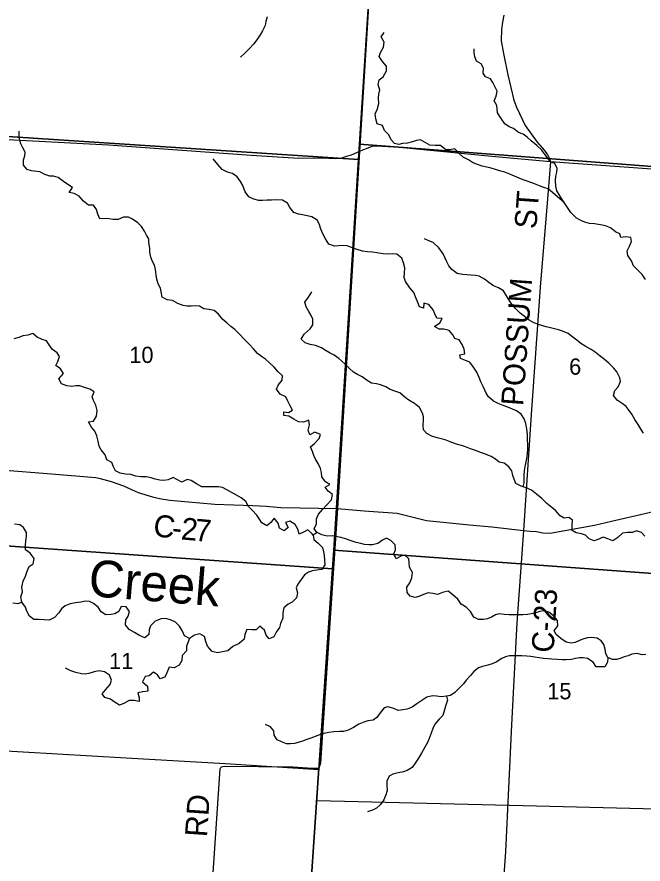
# Model space of a CAD drawing. Extents: x 1759416 to 2214760, y 252598 to 1116833.
# Drawn here: x 1949862 to 1958374, y 838110 to 849628 of the extents above; entities that cross this region are included whole.
import ezdxf

# ---------------------------------------------------------------- set-up
doc = ezdxf.new("R2010")
doc.units = 0
for name, color, linetype in [('GM_X_County_Road', 7, 'Continuous'), ('GM_X_County_Road_Text', 7, 'Continuous'), ('GM_X_Minor_River', 7, 'Continuous'), ('GM_X_Minor_River_Text', 7, 'Continuous'), ('GM_X_Section', 7, 'Continuous'), ('GM_X_Section_Text', 7, 'Continuous'), ('GM_X_Township', 7, 'Continuous'), ('GM_X_Township_Road', 7, 'Continuous'), ('GM_X_Township_Road_Text', 7, 'Continuous')]:
    doc.layers.add(name, color=color, linetype=linetype)

msp = doc.modelspace()

# ---------------------------------------------------------------- linework, layer by layer
at = {"layer": 'GM_X_County_Road'}
for points in [[(1956483, 849652), (1956463, 849556), (1956451, 849458), (1956447, 849303), (1956475, 849129), (1956537, 848842), (1956615, 848495), (1956652, 848399), (1956770, 848152), (1956936, 847926), (1957032, 847811), (1957074, 847751), (1957100, 847703), (1957116, 847659), (1957073, 847157), (1956977, 845952), (1956852, 844221), (1956748, 842644)], [(1949650, 843468), (1950331, 843416), (1950934, 843364), (1950994, 843354), (1951142, 843312), (1951311, 843252), (1951421, 843204), (1951511, 843164), (1951707, 843101), (1951801, 843081), (1951940, 843059), (1952552, 843005), (1953069, 842984), (1953249, 842976), (1953448, 842956), (1954219, 842946)], [(1954219, 842946), (1954581, 842913), (1955029, 842882), (1955430, 842782), (1956015, 842724), (1956318, 842694), (1956748, 842644)], [(1956748, 842644), (1956840, 842636), (1956926, 842630), (1957012, 842614), (1957083, 842608), (1957135, 842614), (1957715, 842720), (1957946, 842771), (1958514, 842905)], [(1956748, 842644), (1956656, 841392), (1956587, 840004), (1956504, 838279), (1956390, 836674), (1956205, 834273), (1956145, 833507), (1956039, 832159), (1955948, 830976), (1955920, 830545), (1955852, 829460), (1955760, 827973), (1955666, 826092)]]:
    msp.add_lwpolyline(points, dxfattribs=at)
at = {"layer": 'GM_X_Minor_River'}
for points in [[(1953263, 849630), (1953248, 849564), (1953235, 849510), (1953200, 849438), (1953169, 849384), (1953124, 849315), (1953080, 849259), (1953019, 849194), (1952962, 849134), (1952901, 849083)], [(1957300, 847105), (1957086, 847290), (1957024, 847309), (1956967, 847330), (1956897, 847357), (1956811, 847390), (1956743, 847411), (1956688, 847438), (1956624, 847463), (1956564, 847492), (1956495, 847519), (1956439, 847533), (1956367, 847554), (1956307, 847571), (1956251, 847584), (1956186, 847601), (1956108, 847624), (1956056, 847651), (1955999, 847684), (1955929, 847721), (1955872, 847770), (1955814, 847833), (1955742, 847822), (1955692, 847820), (1955621, 847881), (1955549, 847882), (1955477, 847885), (1955350, 847959), (1955296, 847950), (1955241, 847929), (1955173, 847913), (1955105, 847906), (1955055, 847895), (1954997, 847906), (1954949, 847956), (1954918, 848023), (1954859, 848084), (1954830, 848153), (1954758, 848176), (1954743, 848244), (1954730, 848314), (1954761, 848366), (1954784, 848450), (1954777, 848526), (1954780, 848580), (1954794, 848636), (1954773, 848705), (1954788, 848775), (1954843, 848814), (1954886, 848896), (1954887, 848958), (1954832, 849021), (1954787, 849088), (1954805, 849144), (1954846, 849215), (1954853, 849283), (1954812, 849356), (1954853, 849418)], [(1957300, 847105), (1957266, 847159), (1957235, 847212), (1957202, 847262), (1957187, 847329), (1957184, 847403), (1957190, 847461), (1957203, 847517), (1957208, 847569), (1957175, 847636), (1957109, 847663), (1957058, 847734), (1956999, 847815), (1956928, 847882), (1956855, 847943), (1956797, 847994), (1956742, 848033), (1956680, 848058), (1956613, 848109), (1956555, 848133), (1956494, 848176), (1956447, 848247), (1956393, 848324), (1956390, 848374), (1956385, 848425), (1956348, 848489), (1956375, 848551), (1956391, 848617), (1956358, 848680), (1956331, 848736), (1956300, 848787), (1956234, 848812), (1956199, 848862), (1956206, 848932), (1956172, 848991), (1956109, 849026), (1956086, 849086), (1956080, 849143), (1956077, 849193)], [(1950834, 847067), (1950769, 847122), (1950706, 847193), (1950640, 847228), (1950571, 847243), (1950618, 847309), (1950556, 847348), (1950495, 847391), (1950425, 847446), (1950359, 847461), (1950309, 847463), (1950242, 847486), (1950174, 847521), (1950062, 847535), (1950002, 847552), (1949953, 847614), (1949952, 847683), (1949971, 847739), (1949972, 847789), (1949944, 847849), (1949917, 847902), (1949900, 847954), (1949894, 848008), (1949893, 848077)], [(1952792, 847498), (1952726, 847517), (1952654, 847554), (1952593, 847621), (1952528, 847700)], [(1956744, 843240), (1956756, 843293), (1956758, 843399), (1956762, 843456), (1956769, 843510), (1956795, 843626), (1956803, 843688), (1956808, 843754), (1956807, 843806), (1956804, 843886), (1956801, 843952), (1956794, 844029), (1956779, 844099), (1956756, 844164), (1956717, 844228), (1956655, 844273), (1956601, 844294), (1956536, 844323), (1956470, 844346), (1956406, 844373), (1956343, 844404), (1956271, 844461), (1956240, 844512), (1956205, 844592), (1956168, 844667), (1956147, 844725), (1956112, 844796), (1956067, 844865), (1956020, 844934), (1955960, 844957), (1955892, 844984), (1955881, 845036), (1955953, 845047), (1955942, 845113), (1955913, 845176), (1955876, 845236), (1955816, 845255), (1955786, 845308), (1955739, 845365), (1955667, 845382), (1955603, 845383), (1955540, 845420), (1955611, 845471), (1955641, 845526), (1955571, 845531), (1955544, 845590), (1955519, 845646), (1955462, 845719), (1955394, 845738), (1955391, 845670), (1955335, 845685), (1955314, 845747), (1955281, 845822), (1955258, 845883), (1955205, 845947), (1955144, 846031), (1955126, 846085), (1955133, 846143), (1955134, 846215), (1955117, 846284), (1955094, 846348), (1955025, 846401), (1954971, 846406), (1954907, 846401), (1954839, 846406), (1954755, 846419), (1954697, 846428), (1954629, 846433), (1954559, 846442), (1954489, 846467), (1954423, 846489), (1954352, 846518), (1954282, 846521), (1954232, 846518), (1954179, 846513), (1954104, 846540), (1954057, 846611), (1954016, 846689), (1953991, 846756), (1953975, 846806), (1953942, 846863), (1953871, 846908), (1953809, 846923), (1953745, 846938), (1953691, 846947), (1953627, 846969), (1953572, 847038), (1953539, 847095), (1953473, 847136), (1953387, 847141), (1953325, 847138), (1953265, 847135), (1953201, 847130), (1953151, 847132), (1953081, 847149), (1953016, 847182), (1952966, 847251), (1952934, 847334), (1952902, 847392), (1952857, 847453), (1952792, 847498)], [(1953940, 842617), (1953902, 842672), (1953936, 842733), (1953933, 842802), (1953964, 842869), (1954021, 842935), (1954070, 842992), (1954137, 843062), (1954154, 843134), (1954095, 843179), (1954053, 843233), (1954116, 843269), (1954056, 843309), (1954005, 843374), (1954004, 843436), (1953991, 843487), (1953958, 843555), (1953922, 843614), (1953897, 843667), (1953882, 843719), (1953855, 843781), (1953909, 843829), (1953972, 843894), (1953987, 843952), (1953911, 843981), (1953843, 843944), (1953820, 844009), (1953839, 844083), (1953829, 844145), (1953759, 844118), (1953691, 844125), (1953625, 844160), (1953560, 844199), (1953492, 844208), (1953489, 844258), (1953555, 844249), (1953607, 844280), (1953572, 844351), (1953545, 844405), (1953517, 844464), (1953440, 844501), (1953393, 844566), (1953413, 844620), (1953470, 844689), (1953473, 844747), (1953408, 844808), (1953359, 844867), (1953297, 844926), (1953240, 844977), (1953187, 845012), (1953133, 845053), (1953080, 845116), (1953019, 845177), (1952950, 845248), (1952890, 845313), (1952825, 845380), (1952772, 845421), (1952720, 845463), (1952661, 845516), (1952604, 845585), (1952542, 845636), (1952475, 845651), (1952405, 845658), (1952345, 845697), (1952293, 845700), (1952229, 845695), (1952177, 845697), (1952123, 845704), (1952049, 845733), (1951976, 845772), (1951906, 845783), (1951836, 845820), (1951825, 845891), (1951814, 845941), (1951783, 845999), (1951764, 846064), (1951754, 846122), (1951747, 846192), (1951732, 846253), (1951705, 846305), (1951684, 846360), (1951671, 846430), (1951669, 846484), (1951656, 846559), (1951655, 846611), (1951622, 846663), (1951596, 846716), (1951557, 846777), (1951506, 846827), (1951434, 846877), (1951381, 846905), (1951313, 846906), (1951240, 846875), (1951168, 846874), (1951116, 846885), (1951062, 846886), (1950990, 846885), (1950961, 846945), (1950944, 847012), (1950903, 847068), (1950834, 847067)], [(1958409, 846057), (1958363, 846128), (1958302, 846183), (1958243, 846244), (1958216, 846310), (1958165, 846383), (1958156, 846447), (1958189, 846513), (1958219, 846577), (1958206, 846627), (1958136, 846638), (1958074, 846629), (1958057, 846679), (1957999, 846704), (1957932, 846759), (1957862, 846788), (1957794, 846803), (1957716, 846814), (1957644, 846819), (1957582, 846838), (1957529, 846859), (1957465, 846898), (1957394, 846969), (1957347, 847036), (1957300, 847105)], [(1958378, 843969), (1958349, 844020), (1958306, 844085), (1958261, 844155), (1958220, 844228), (1958186, 844279), (1958143, 844332), (1958088, 844374), (1958024, 844419), (1957973, 844480), (1957990, 844548), (1958035, 844600), (1958068, 844672), (1958056, 844722), (1958017, 844801), (1957978, 844853), (1957909, 844920), (1957850, 844971), (1957790, 845016), (1957721, 845069), (1957667, 845106), (1957588, 845153), (1957528, 845188), (1957475, 845231), (1957419, 845276), (1957354, 845325), (1957280, 845356), (1957226, 845373), (1957169, 845386), (1957115, 845400), (1957057, 845415), (1956967, 845442), (1956891, 845470), (1956826, 845505), (1956757, 845560), (1956705, 845600), (1956642, 845665), (1956589, 845722), (1956555, 845775), (1956518, 845838), (1956475, 845904), (1956411, 845943), (1956342, 845972), (1956278, 846019), (1956219, 846062), (1956147, 846105), (1956096, 846114), (1956032, 846119), (1955980, 846122), (1955920, 846124), (1955846, 846141), (1955774, 846195), (1955733, 846245), (1955706, 846298), (1955684, 846350), (1955655, 846405), (1955598, 846490), (1955521, 846561), (1955463, 846586), (1955404, 846609)], [(1958396, 842567), (1958352, 842620), (1958287, 842643), (1958230, 842620), (1958164, 842618), (1958096, 842607), (1958033, 842550), (1957964, 842507), (1957897, 842532), (1957833, 842553), (1957759, 842522), (1957708, 842506), (1957641, 842531), (1957591, 842582), (1957537, 842601), (1957466, 842614), (1957410, 842647), (1957409, 842715), (1957416, 842787), (1957364, 842824), (1957302, 842815), (1957248, 842845), (1957185, 842918), (1957132, 842957), (1957065, 843014), (1956999, 843079), (1956924, 843141), (1956857, 843192), (1956787, 843227), (1956716, 843250), (1956646, 843283), (1956623, 843343), (1956605, 843394), (1956588, 843456), (1956549, 843509), (1956485, 843560), (1956418, 843575), (1956366, 843617), (1956311, 843650), (1956233, 843683), (1956177, 843702), (1956098, 843733), (1956030, 843754), (1955960, 843781), (1955906, 843800), (1955837, 843821), (1955753, 843850), (1955685, 843877), (1955631, 843892), (1955573, 843907), (1955504, 843926), (1955434, 843965), (1955387, 844016), (1955386, 844076), (1955390, 844140), (1955387, 844192), (1955376, 844242), (1955335, 844317), (1955266, 844372), (1955192, 844417), (1955140, 844452), (1955067, 844515), (1954998, 844540), (1954934, 844561), (1954876, 844598), (1954805, 844627), (1954751, 844638), (1954683, 844647), (1954623, 844684), (1954554, 844733), (1954490, 844768), (1954439, 844799), (1954385, 844847), (1954318, 844910), (1954237, 844984), (1954174, 845029), (1954120, 845058), (1954066, 845088), (1954001, 845131), (1953919, 845162), (1953849, 845173), (1953781, 845196), (1953724, 845249), (1953769, 845315), (1953848, 845386), (1953885, 845442), (1953886, 845518), (1953861, 845568), (1953831, 845623), (1953796, 845688), (1953775, 845752), (1953826, 845818), (1953869, 845889)], [(1953890, 842583), (1953877, 842598), (1953817, 842653), (1953765, 842629), (1953698, 842596), (1953683, 842665), (1953644, 842725), (1953573, 842770), (1953512, 842753), (1953550, 842684), (1953497, 842643), (1953433, 842678), (1953412, 842746), (1953359, 842813), (1953314, 842752), (1953260, 842710), (1953190, 842749), (1953161, 842800), (1953125, 842853), (1953062, 842920), (1953009, 842973), (1952974, 843039), (1952910, 843088), (1952847, 843125), (1952716, 843199), (1952656, 843228), (1952602, 843237), (1952552, 843239), (1952502, 843240), (1952450, 843239), (1952374, 843238), (1952303, 843279), (1952229, 843324), (1952177, 843337), (1952105, 843302), (1952037, 843341), (1951986, 843367), (1951917, 843334), (1951861, 843323), (1951803, 843328), (1951741, 843343), (1951685, 843363), (1951617, 843374), (1951545, 843375), (1951479, 843384), (1951410, 843407), (1951336, 843412), (1951266, 843427), (1951202, 843458), (1951173, 843511), (1951152, 843569), (1951086, 843608), (1951061, 843675), (1951008, 843742), (1950979, 843792), (1950965, 843858), (1950948, 843931), (1950923, 843995), (1950874, 844052), (1950837, 844123), (1950903, 844134), (1950946, 844202), (1950953, 844276), (1950936, 844348), (1950901, 844413), (1950887, 844465), (1950910, 844531), (1950855, 844568), (1950779, 844589), (1950717, 844614), (1950663, 844611), (1950609, 844603), (1950539, 844614), (1950468, 844641), (1950432, 844706), (1950497, 844779), (1950454, 844842), (1950391, 844891), (1950416, 844943), (1950439, 845013), (1950409, 845063), (1950344, 845108), (1950301, 845171), (1950263, 845222), (1950203, 845242), (1950136, 845272), (1950080, 845326), (1950012, 845303), (1949944, 845292), (1949890, 845271), (1949821, 845252)], [(1951345, 841609), (1951277, 841614), (1951248, 841544), (1951194, 841513), (1951144, 841503), (1951072, 841498), (1951008, 841539), (1950967, 841602), (1950902, 841655), (1950850, 841678), (1950794, 841683), (1950730, 841671), (1950660, 841662), (1950587, 841647), (1950517, 841622), (1950466, 841579), (1950430, 841527), (1950371, 841462), (1950300, 841426), (1950234, 841431), (1950162, 841434), (1950094, 841435), (1950033, 841482), (1949998, 841549), (1949980, 841603), (1949929, 841672), (1949916, 841743), (1949939, 841810), (1949928, 841875), (1949945, 841955), (1949980, 842024), (1950001, 842092), (1950030, 842156), (1950082, 842194), (1950097, 842264), (1950044, 842336), (1949977, 842384), (1949978, 842444), (1949984, 842500), (1949993, 842562), (1949990, 842616), (1949953, 842685), (1949901, 842723), (1949831, 842730)], [(1955276, 841735), (1955208, 841754), (1955167, 841804), (1955164, 841873), (1955205, 841932), (1955232, 842004), (1955239, 842076), (1955198, 842147), (1955194, 842211), (1955189, 842261), (1955134, 842312), (1955083, 842295), (1955017, 842262), (1954988, 842330), (1955007, 842384), (1955003, 842450), (1954944, 842511), (1954885, 842540), (1954834, 842515), (1954768, 842470), (1954695, 842452), (1954645, 842451), (1954589, 842454), (1954537, 842467), (1954475, 842481), (1954408, 842506), (1954342, 842527), (1954268, 842550), (1954214, 842561), (1954146, 842572), (1954078, 842569), (1954007, 842588), (1953943, 842619), (1953888, 842582), (1953900, 842525), (1953957, 842472), (1954016, 842413), (1954029, 842357), (1954037, 842307), (1954044, 842247), (1954049, 842180), (1954006, 842113), (1953940, 842104), (1953882, 842096), (1953828, 842081), (1953771, 842044), (1953726, 841978), (1953683, 841917), (1953657, 841865), (1953676, 841796), (1953663, 841730), (1953604, 841669), (1953550, 841642), (1953489, 841596), (1953478, 841524), (1953475, 841452), (1953446, 841380), (1953433, 841326), (1953386, 841265), (1953353, 841199), (1953289, 841174), (1953252, 841224), (1953227, 841289), (1953165, 841344), (1953113, 841294), (1953056, 841295), (1952986, 841298), (1952962, 841230), (1952953, 841166), (1952884, 841111), (1952799, 841066), (1952728, 841007), (1952658, 840996), (1952588, 840983), (1952518, 841002), (1952453, 841071), (1952432, 841135), (1952413, 841202), (1952347, 841241), (1952275, 841221), (1952206, 841178), (1952139, 841211), (1952114, 841278), (1952070, 841345), (1952017, 841399), (1951950, 841432), (1951884, 841447), (1951824, 841444), (1951741, 841413), (1951680, 841350), (1951659, 841296), (1951655, 841232), (1951600, 841188), (1951528, 841217), (1951459, 841260), (1951387, 841300), (1951336, 841362), (1951343, 841429), (1951374, 841480), (1951391, 841546), (1951345, 841609)], [(1958410, 840958), (1958360, 840957), (1958296, 840974), (1958222, 840963), (1958172, 840942), (1958119, 840926), (1958063, 840905), (1958011, 840892), (1957957, 840892), (1957893, 840917), (1957870, 840970), (1957857, 841034), (1957839, 841096), (1957806, 841147), (1957752, 841180), (1957679, 841191), (1957620, 841188), (1957568, 841174), (1957518, 841153), (1957449, 841122), (1957397, 841112), (1957329, 841125), (1957258, 841176), (1957191, 841230), (1957167, 841280), (1957216, 841350), (1957211, 841422), (1957158, 841487), (1957091, 841534), (1957021, 841553), (1956969, 841543), (1956916, 841528), (1956854, 841513), (1956804, 841504), (1956738, 841498), (1956680, 841497), (1956556, 841499), (1956488, 841504), (1956418, 841511), (1956368, 841499), (1956313, 841468), (1956257, 841445), (1956203, 841437), (1956137, 841436), (1956075, 841469), (1956028, 841542), (1955971, 841601), (1955901, 841642), (1955856, 841711), (1955787, 841772), (1955726, 841819), (1955649, 841804), (1955581, 841777), (1955517, 841790), (1955451, 841796), (1955387, 841773), (1955328, 841748), (1955276, 841735)], [(1949929, 841672), (1949873, 841649), (1949805, 841656)], [(1952206, 841178), (1952167, 841074), (1952166, 841010), (1952109, 840945), (1952102, 840877), (1952067, 840813), (1951999, 840778), (1951931, 840785), (1951898, 840711), (1951873, 840649), (1951811, 840628), (1951775, 840681), (1951720, 840719), (1951661, 840668), (1951605, 840661), (1951570, 840587), (1951635, 840528), (1951640, 840462), (1951572, 840453), (1951506, 840440), (1951523, 840369), (1951524, 840319), (1951458, 840332), (1951388, 840335), (1951316, 840294), (1951255, 840270), (1951196, 840309), (1951132, 840354), (1951057, 840375), (1951019, 840426), (1951068, 840478), (1951129, 840551), (1951148, 840609), (1951121, 840677), (1951053, 840722), (1950979, 840739), (1950913, 840722), (1950839, 840699), (1950789, 840694), (1950739, 840695), (1950665, 840714), (1950595, 840739), (1950522, 840774)], [(1957893, 840917), (1957892, 840855), (1957853, 840793), (1957795, 840792), (1957735, 840791), (1957694, 840854), (1957617, 840903), (1957561, 840914), (1957509, 840916), (1957455, 840907), (1957402, 840892), (1957328, 840887), (1957272, 840885), (1957208, 840892), (1957134, 840895), (1957082, 840900), (1957022, 840907), (1956960, 840916), (1956904, 840923), (1956848, 840931), (1956794, 840938), (1956726, 840941), (1956674, 840942), (1956614, 840940), (1956560, 840939), (1956502, 840926), (1956452, 840905), (1956379, 840855), (1956323, 840832), (1956266, 840815), (1956190, 840798), (1956138, 840776), (1956073, 840729), (1956028, 840674), (1955969, 840612), (1955933, 840561), (1955813, 840444), (1955758, 840404), (1955700, 840391), (1955636, 840386), (1955566, 840393), (1955512, 840398), (1955436, 840379), (1955367, 840336), (1955299, 840288), (1955234, 840243), (1955166, 840216), (1955107, 840207), (1955047, 840199), (1954988, 840226), (1954906, 840249), (1954856, 840236), (1954799, 840165), (1954754, 840101), (1954703, 840068), (1954631, 840057), (1954579, 840039), (1954508, 840010), (1954436, 839969), (1954367, 839930), (1954301, 839911), (1954245, 839911), (1954171, 839908), (1954100, 839899), (1954034, 839886), (1953984, 839873), (1953928, 839849), (1953859, 839824), (1953805, 839805), (1953743, 839780), (1953686, 839764), (1953636, 839751), (1953582, 839744), (1953528, 839747), (1953460, 839772), (1953401, 839800), (1953359, 839861), (1953354, 839923), (1953311, 839976), (1953243, 840007)], [(1955700, 840391), (1955714, 840339), (1955686, 840259), (1955674, 840207), (1955653, 840129), (1955602, 840080), (1955543, 840012), (1955516, 839952), (1955495, 839889), (1955466, 839819), (1955442, 839765), (1955407, 839701), (1955364, 839618), (1955323, 839552), (1955286, 839494), (1955237, 839423), (1955168, 839380), (1955116, 839364), (1955044, 839351), (1954971, 839332), (1954921, 839307), (1954892, 839237), (1954891, 839185), (1954894, 839110), (1954878, 839050), (1954849, 838983), (1954800, 838915), (1954749, 838872), (1954697, 838842), (1954630, 838819)]]:
    msp.add_lwpolyline(points, dxfattribs=at)
at = {"layer": 'GM_X_Section'}
for points in [[(1949295, 852892), (1950209, 852838), (1951234, 852778), (1953061, 852672), (1954816, 852572), (1954521, 847897), (1954507, 847691), (1948973, 848051)], [(1954816, 852572), (1957318, 852415), (1959941, 852245), (1960165, 852229), (1959868, 847508), (1959866, 847492), (1954521, 847897)], [(1948973, 848051), (1954507, 847691), (1954169, 842378), (1954151, 842124), (1948608, 842514)], [(1954507, 847691), (1954521, 847897), (1959866, 847492), (1959498, 841988), (1954169, 842378)], [(1954151, 842124), (1953967, 839393), (1952693, 839474), (1951349, 839551), (1949946, 839632), (1948637, 839707), (1948422, 839719), (1948608, 842514)], [(1954151, 842124), (1954169, 842378), (1959498, 841988), (1959280, 838840), (1956743, 838902), (1953941, 838971), (1953967, 839393)]]:
    msp.add_lwpolyline(points, close=True, dxfattribs=at)
at = {"layer": 'GM_X_Township'}
for points in [[(1958413, 825903), (1955710, 826085), (1955666, 826092), (1953054, 826262), (1953605, 834090), (1953621, 834353), (1953632, 834463), (1953967, 839412), (1953988, 839481), (1953997, 839622), (1954219, 842946), (1954520, 847799), (1954666, 850143), (1954815, 852558), (1955561, 852513), (1958782, 852319)], [(1954666, 850143), (1954520, 847799), (1954219, 842946), (1953997, 839622), (1953988, 839481), (1953967, 839412), (1953632, 834463), (1953621, 834353), (1953605, 834090), (1953054, 826262), (1948593, 826569), (1947878, 826617), (1944570, 826798), (1940743, 827038), (1939557, 827120), (1937526, 827240), (1933604, 827484)]]:
    msp.add_lwpolyline(points, dxfattribs=at)
at = {"layer": 'GM_X_Township_Road'}
for points in [[(1953694, 847704), (1953046, 847742), (1951109, 847883), (1948960, 847997)], [(1957116, 847659), (1956319, 847730), (1955063, 847854), (1954746, 847872), (1954699, 847870), (1954620, 847839), (1954528, 847802)], [(1954528, 847802), (1954520, 847799), (1954405, 847750), (1954341, 847730), (1954263, 847705), (1954191, 847697), (1954120, 847702)], [(1954120, 847702), (1954104, 847703), (1954010, 847709), (1953694, 847704), (1953694, 847704)], [(1966359, 847005), (1965603, 847052), (1963976, 847164), (1961621, 847329), (1959370, 847496), (1957116, 847659)], [(1953969, 839419), (1953988, 839481), (1953997, 839622), (1954219, 842946)], [(1952276, 834330), (1952381, 835776), (1952467, 837050), (1952612, 839200), (1952626, 839405), (1952632, 839421), (1952642, 839431), (1952678, 839441), (1953612, 839434), (1953878, 839412), (1953967, 839412), (1953969, 839419)]]:
    msp.add_lwpolyline(points, dxfattribs=at)

# ---------------------------------------------------------------- texts
at = {"layer": 'GM_X_County_Road_Text'}
for s, rotation, p in [('ST', 85.8724, (1956924, 846739)), ('POSSUM', 85.878, (1956743, 844333)), ('C', 351.9212, (1951702, 842574)), ('2', 354.7091, (1952085, 842525)), ('7', 354.8738, (1952270, 842508)), ('-', 354.1732, (1951959, 842538)), ('C-23', 86.5748, (1957157, 840978))]:
    msp.add_text(s, height=300, rotation=rotation, dxfattribs=at).set_placement(p)
at = {"layer": 'GM_X_Minor_River_Text'}
msp.add_text('Creek', height=500, rotation=355.3677, dxfattribs=at).set_placement((1950823, 841756))
at = {"layer": 'GM_X_Section_Text'}
for s, p in [('10', (1951390, 844923)), ('6', (1957369, 844764)), ('11', (1951115, 840760)), ('15', (1957072, 840350))]:
    msp.add_text(s, height=221, rotation=0, dxfattribs=at).set_placement(p)
at = {"layer": 'GM_X_Township_Road_Text'}
msp.add_text('RD', height=300, rotation=86.0551, dxfattribs=at).set_placement((1952445, 838471))

doc.saveas('drawing.dxf')
